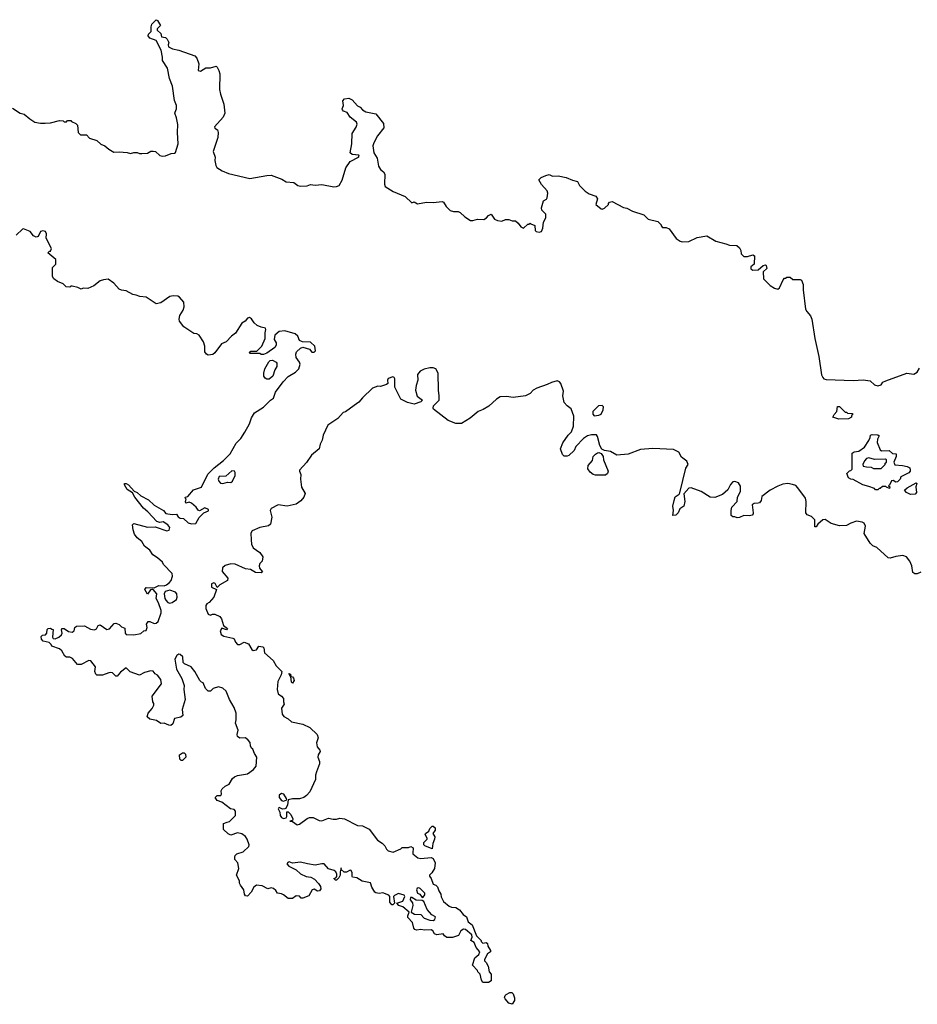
# Model space of a CAD drawing. Extents: x 1966327 to 2147849, y 395140 to 552178.
# Tile 282 of 316: x 2128360 to 2136335, y 406388 to 415137. Entities that reach past the tile are written whole.
import ezdxf

# ---------------------------------------------------------------- set-up
doc = ezdxf.new("R2010")
doc.units = 0

msp = doc.modelspace()

# ---------------------------------------------------------------- linework, layer by layer
at = {"layer": '0CON20XD'}
for points in [[(2128295, 414350), (2128365, 414305.7), (2128398.3, 414298.3), (2128450, 414255), (2128495, 414227.5), (2128545, 414217.5), (2128585, 414217.5), (2128635, 414220), (2128715, 414242.5), (2128747, 414237), (2128755, 414230), (2128775, 414230), (2128785, 414240), (2128815, 414240), (2128821.7, 414231.7), (2128860, 414215), (2128875, 414200), (2128880, 414135), (2128900, 414115), (2128955, 414112.5), (2128980, 414085), (2129045, 414062.5), (2129081.2, 414031.2), (2129116.1, 414016.1), (2129152.5, 413985), (2129195, 413960), (2129245, 413963.8), (2129315, 413956.7), (2129345, 413947.5), (2129375, 413956.7), (2129405, 413956.7), (2129425, 413947.5), (2129445, 413947.5), (2129495, 413950), (2129525, 413967.5), (2129545, 413970), (2129567, 413967), (2129605, 413930), (2129625, 413923.3), (2129655, 413927.5), (2129705, 413947.5), (2129735, 413950), (2129745, 413957.5), (2129769.2, 414035), (2129761.2, 414135), (2129766.2, 414205), (2129753.8, 414265), (2129737.5, 414305), (2129740, 414315), (2129753.8, 414345), (2129753.6, 414373.6), (2129735, 414420), (2129716.2, 414545), (2129690, 414615), (2129672.5, 414705), (2129627.5, 414775), (2129630, 414805), (2129616.7, 414865), (2129573, 414953), (2129515, 414972.5), (2129502.5, 414995), (2129503, 415007), (2129527, 415033), (2129526.7, 415075), (2129533.9, 415096.1), (2129573, 415137), (2129585, 415130), (2129610, 415085), (2129580, 415055), (2129580, 415045), (2129612.5, 415015), (2129620, 414985), (2129655, 414978.8), (2129670.8, 414965), (2129686, 414935), (2129680, 414915), (2129682.5, 414895), (2129717.7, 414877.7), (2129775, 414866), (2129917.5, 414815), (2129934.3, 414795), (2129952, 414745), (2129945.8, 414685), (2129965, 414680.8), (2130015, 414710), (2130055, 414710.6), (2130105, 414723.8), (2130115, 414713.8), (2130130, 414685), (2130136.9, 414655), (2130134.2, 414515.8), (2130144, 414475), (2130174.5, 414385), (2130182.5, 414305), (2130168, 414272), (2130091.4, 414185), (2130095, 414172.5), (2130118.8, 414158.8), (2130123.6, 414133.6), (2130120.4, 414089.6), (2130079.2, 413965), (2130095.7, 413915), (2130094.5, 413884.4), (2130102.5, 413842.5), (2130112.5, 413825), (2130157.5, 413795), (2130215, 413771.2), (2130405, 413726), (2130555, 413753.8), (2130595, 413754), (2130689.1, 413719.1), (2130727.5, 413695), (2130795, 413690), (2130832.5, 413665), (2130855, 413658.8), (2130915, 413661.2), (2130945, 413671.2), (2130985, 413668), (2131045, 413673.8), (2131151.7, 413651.7), (2131175, 413653.3), (2131197.5, 413665), (2131225, 413710), (2131258.3, 413821.7), (2131295, 413877.5), (2131370, 413915), (2131377.5, 413925), (2131371.7, 413931.7), (2131315, 413938.8), (2131296.2, 413955), (2131310, 414035), (2131313.8, 414125), (2131349.1, 414180.9), (2131357.5, 414207.5), (2131353.8, 414225), (2131295, 414270), (2131270.9, 414310.9), (2131237.5, 414325), (2131228.8, 414335), (2131226.2, 414345), (2131235.7, 414375), (2131232.1, 414415), (2131246.7, 414435), (2131285, 414440), (2131313.3, 414425), (2131360.9, 414370.9), (2131385, 414360), (2131406.2, 414336.2), (2131435, 414319.1), (2131525, 414301.4), (2131592, 414215), (2131594, 414175), (2131540, 414105), (2131505, 414042.5), (2131498, 414015), (2131506, 413955), (2131535.7, 413905.7), (2131546.7, 413835), (2131566.1, 413806.1), (2131592.5, 413785), (2131603.3, 413765), (2131600, 413675), (2131607.5, 413655), (2131679.3, 413609.3), (2131785, 413566.7), (2131845, 413510), (2131865, 413517.5), (2131895, 413500), (2131975, 413516.7), (2132035, 413511.2), (2132115, 413521.2), (2132126.7, 413515), (2132148.3, 413478.3), (2132185, 413442.5), (2132215, 413432.5), (2132255, 413432.5), (2132273, 413423), (2132313.9, 413383.9), (2132365, 413353.3), (2132385, 413352.5), (2132426, 413364), (2132485, 413361.2), (2132507.5, 413375), (2132525, 413397.5), (2132547.5, 413407.5), (2132577.5, 413365), (2132605, 413351.2), (2132643, 413347), (2132675, 413360), (2132705, 413360), (2132735, 413350), (2132765, 413350), (2132789.3, 413329.3), (2132812.5, 413295), (2132835, 413283.3), (2132875, 413320), (2132885, 413320), (2132895, 413330), (2132901.7, 413321.7), (2132938.3, 413308.3), (2132940, 413265), (2132950, 413255), (2132975, 413247.5), (2132996.2, 413255), (2133008.8, 413285), (2133013, 413337), (2133036, 413375), (2133035, 413407.5), (2133000, 413445), (2132996.7, 413465), (2133013.9, 413526.1), (2133039.3, 413540.7), (2133047, 413553), (2133053.3, 413595), (2133046.2, 413615), (2132995, 413672.5), (2132972.5, 413715), (2132993.9, 413736.1), (2133035, 413752.5), (2133065, 413762.5), (2133095, 413747.5), (2133145, 413748.8), (2133216.1, 413736.1), (2133271.2, 413711.2), (2133315, 413700), (2133333.9, 413663.9), (2133383.6, 413613.6), (2133418.3, 413588.3), (2133479.3, 413569.3), (2133492.5, 413545), (2133480, 413495), (2133525, 413457.5), (2133535, 413452.5), (2133555, 413462.5), (2133590, 413495), (2133590, 413505), (2133600, 413515), (2133625, 413522.5), (2133725, 413467.5), (2133755, 413462.5), (2133804.1, 413434.1), (2133905, 413403.3), (2133945, 413363.8), (2134030, 413345), (2134060, 413315), (2134060, 413305), (2134071.7, 413291.7), (2134105, 413290), (2134129.3, 413279.3), (2134193.6, 413193.6), (2134228.3, 413168.3), (2134245, 413162.5), (2134305, 413166.7), (2134378.3, 413201.7), (2134463.6, 413216.4), (2134545, 413167.5), (2134635, 413146.7), (2134665, 413132.5), (2134731.7, 413131.7), (2134755, 413110), (2134767, 413087), (2134770, 413055), (2134793.8, 413033.8), (2134825, 413031.2), (2134875, 413046.7), (2134888.3, 413038.3), (2134886, 412965), (2134855, 412940), (2134854.5, 412924.5), (2134875, 412910.8), (2134920, 412915), (2134965, 412953.3), (2134985, 412957.5), (2134993, 412953), (2134997.5, 412925), (2134966.7, 412895), (2134967.5, 412835), (2135027.5, 412775), (2135065, 412752.5), (2135095, 412742.5), (2135110, 412755), (2135142.5, 412825), (2135155, 412840), (2135165, 412840), (2135175, 412850), (2135205, 412850), (2135228.3, 412828.3), (2135295, 412827.5), (2135305, 412822.5), (2135321.2, 412785), (2135320, 412735), (2135341.8, 412565), (2135352.9, 412542.9), (2135385, 412506.2), (2135396.5, 412475), (2135423.5, 412303.5), (2135459.1, 412145), (2135485, 411981.2), (2135495, 411956.5), (2135505.2, 411945.2), (2135525, 411940), (2135765, 411929.6), (2135855, 411936.1), (2135915, 411928), (2135955, 411892.5), (2135985, 411883.3), (2136015, 411892.5), (2136030, 411915), (2136055, 411927.5), (2136243, 411997), (2136305, 411987.5), (2136332.5, 412005), (2136355, 412040)], [(2130171.4, 411218.6), (2130230.3, 411279.7), (2130284, 411375), (2130324.1, 411415.9), (2130359.7, 411470.3), (2130402.5, 411545), (2130420.4, 411599.5), (2130445, 411642.5), (2130527.5, 411695), (2130587.5, 411755), (2130615, 411773.3), (2130631.7, 411828.3), (2130700.9, 411919.1), (2130744.1, 411965.9), (2130811.2, 412005), (2130838.8, 412035), (2130853.3, 412075), (2130846.7, 412095), (2130816.7, 412135), (2130813.8, 412165), (2130820, 412185), (2130855, 412217.5), (2130875, 412227.5), (2130935, 412210), (2130955, 412182.5), (2130975, 412183.3), (2130986.7, 412195), (2130982.5, 412235), (2130945, 412270), (2130873, 412273), (2130847, 412287), (2130830, 412325), (2130808.8, 412345), (2130715, 412372), (2130665, 412366), (2130627.5, 412335), (2130620, 412295), (2130637.5, 412265), (2130637.5, 412245), (2130626.4, 412223.6), (2130555, 412172.5), (2130525, 412162.5), (2130505, 412162.5), (2130495, 412170), (2130405, 412170), (2130403, 412177), (2130415, 412190), (2130468.3, 412191.7), (2130510, 412235), (2130540, 412305), (2130540, 412355), (2130547.5, 412385), (2130545, 412396.7), (2130505, 412403.8), (2130470.9, 412420.9), (2130444.3, 412444.3), (2130419.6, 412479.5), (2130400.7, 412489.3), (2130385, 412483.3), (2130362.7, 412457.3), (2130335, 412440), (2130278.8, 412351.2), (2130240.9, 412325), (2130195, 412273.8), (2130154, 412256), (2130095, 412176.4), (2130075, 412162.2), (2130035, 412156), (2130020, 412165), (2130005.6, 412185), (2130004.6, 412235), (2129992, 412275), (2129955, 412333.8), (2129935, 412345.7), (2129907.3, 412347.3), (2129818.9, 412408.9), (2129779.1, 412459.1), (2129775.4, 412475.4), (2129782.2, 412507.8), (2129811.6, 412555), (2129821.8, 412585), (2129816.9, 412626.9), (2129780, 412670), (2129765, 412678.8), (2129725, 412682), (2129695, 412677.1), (2129615, 412620), (2129573, 412613), (2129485, 412672.5), (2129427, 412677), (2129395, 412690), (2129365, 412693.8), (2129305, 412728.8), (2129265, 412732.5), (2129245, 412742.5), (2129197.5, 412795), (2129145, 412830), (2129105, 412826.7), (2129075, 412816.7), (2129018.3, 412771.7), (2128965, 412747.5), (2128925, 412750), (2128905, 412742.5), (2128877, 412757), (2128825, 412770), (2128815, 412770), (2128805, 412760), (2128773, 412763), (2128745, 412790), (2128695, 412810), (2128663.6, 412833.6), (2128650, 412855), (2128650, 412935), (2128680, 412965), (2128680, 413005), (2128610, 413065), (2128625, 413080), (2128635, 413080), (2128643.3, 413105), (2128593.8, 413195), (2128597.1, 413235), (2128588.8, 413255), (2128565, 413260), (2128545, 413254.4), (2128525, 413210), (2128505, 413204.2), (2128483.3, 413215), (2128452.5, 413255), (2128395, 413278), (2128385, 413275.8), (2128328.7, 413221.3)], [(2130575, 411944), (2130555, 411944), (2130541.7, 411951.7), (2130530.3, 411970.3), (2130528.6, 411995), (2130538.5, 412035), (2130573.7, 412096.3), (2130585, 412109.2), (2130605, 412111.9), (2130638, 412095), (2130644.2, 412084.2), (2130646, 412055), (2130628, 412025), (2130609.3, 411970.7), (2130575, 411944)], [(2136365, 410227.5), (2136335, 410213.8), (2136311.7, 410211.7), (2136294.1, 410224.1), (2136286.1, 410283.9), (2136270, 410325), (2136238, 410365), (2136205, 410374.3), (2136145, 410367.5), (2136095, 410352), (2136075, 410356.2), (2135975, 410446.7), (2135941.2, 410461.2), (2135915, 410486.7), (2135862.3, 410572.3), (2135876.1, 410636.1), (2135861.7, 410661.7), (2135845, 410673.3), (2135795, 410680), (2135745, 410663.3), (2135705, 410641.2), (2135645, 410638.8), (2135570.4, 410660.5), (2135517.5, 410695), (2135495, 410692.5), (2135450, 410655), (2135435, 410630), (2135425, 410630), (2135423.6, 410693.6), (2135393.6, 410723.6), (2135355, 410737.5), (2135343.6, 410753.6), (2135347.5, 410855), (2135342, 410885), (2135275, 410978), (2135255, 410997.1), (2135226.6, 411006.6), (2135185, 411014.2), (2135140.9, 411009.1), (2135095, 410992), (2135026.7, 410955), (2134955, 410900), (2134946.7, 410865), (2134932.5, 410845), (2134920.7, 410839.3), (2134885, 410838.8), (2134867.5, 410825), (2134877.5, 410755), (2134877.5, 410745), (2134867.5, 410735), (2134845, 410727.5), (2134795, 410732.5), (2134755, 410712.5), (2134735, 410710), (2134715, 410720), (2134695, 410720), (2134681.7, 410731.7), (2134680, 410775), (2134686.7, 410805), (2134734, 410855), (2134738.1, 410895), (2134765.4, 410944.6), (2134763.2, 410993.2), (2134745, 411020), (2134715, 411034), (2134695, 411029.2), (2134675, 411007.1), (2134650.2, 410959.8), (2134605, 410918.2), (2134535, 410890), (2134494.8, 410894.8), (2134415.4, 410945), (2134325, 410975.9), (2134305, 410972.9), (2134261.2, 410925), (2134270, 410855), (2134260, 410815), (2134225, 410790), (2134210, 410755), (2134190, 410735), (2134161.7, 410731.7), (2134167.5, 410775), (2134163.6, 410813.6), (2134174.3, 410865.7), (2134185, 410897.5), (2134219.3, 410920.7), (2134226.4, 410933.6), (2134277.7, 411152.3), (2134300, 411185), (2134286.7, 411215), (2134240.9, 411250.9), (2134216.7, 411295), (2134167.7, 411317.7), (2133985, 411328), (2133875, 411317.5), (2133765, 411275.8), (2133665, 411266.2), (2133608.8, 411298.8), (2133555, 411307.5), (2133530.7, 411320.7), (2133514.3, 411354.3), (2133495, 411432.5), (2133485, 411447.5), (2133441.7, 411448.3), (2133405, 411440), (2133368.8, 411415), (2133300, 411345), (2133285, 411307.5), (2133237.5, 411265), (2133225, 411257.5), (2133198.3, 411258.3), (2133183, 411273), (2133166.2, 411325), (2133185, 411376.7), (2133234.2, 411445.8), (2133262.5, 411475), (2133280, 411525), (2133282, 411615), (2133260.3, 411680.3), (2133223.3, 411705), (2133196.4, 411736.4), (2133185.6, 411795), (2133190.5, 411835), (2133166.8, 411905), (2133155, 411917.9), (2133135, 411926.4), (2133085, 411914), (2133045, 411893.8), (2132955, 411863.3), (2132923.3, 411845), (2132895.5, 411814.5), (2132855, 411795.8), (2132745, 411780), (2132685, 411790), (2132627.5, 411785), (2132596.7, 411765), (2132527.9, 411702.1), (2132477.7, 411672.3), (2132434.2, 411655.8), (2132362.5, 411595), (2132285, 411550), (2132235, 411548), (2132166.4, 411576.4), (2132037.5, 411675), (2132032.5, 411685), (2132037.5, 411705), (2132086.7, 411755), (2132087.5, 411795), (2132080, 411845), (2132078.1, 411995), (2132058, 412035), (2132035, 412042.5), (2132005, 412042.7), (2131955, 412030.8), (2131917, 412013), (2131893.8, 411985), (2131898.8, 411935), (2131881.2, 411885), (2131876, 411845), (2131891.7, 411791.7), (2131940, 411755), (2131925, 411740), (2131865, 411720), (2131804.2, 411734.2), (2131747.5, 411765), (2131693, 411873), (2131692.5, 411945), (2131687.7, 411957.7), (2131675, 411963.3), (2131635, 411950), (2131627.5, 411935), (2131630, 411905), (2131620, 411895), (2131565, 411876.7), (2131540.7, 411879.3), (2131495, 411861.2), (2131405, 411775.8), (2131373.2, 411736.8), (2131330.9, 411709.1), (2131255, 411653.3), (2131235, 411646.7), (2131185.6, 411594.4), (2131098.8, 411535), (2131055, 411446.2), (2131048.8, 411401.2), (2131030.6, 411365), (2131022, 411325), (2130951.9, 411268.1), (2130908.3, 411201.7), (2130846.9, 411135), (2130844.6, 411125), (2130859.2, 411095), (2130853.9, 411053.9), (2130863.4, 410983.4), (2130897.7, 410927.7), (2130883.8, 410895), (2130857.6, 410862.4), (2130815, 410832), (2130735, 410813.8), (2130657.5, 410825), (2130595, 410793.8), (2130584.4, 410775), (2130601.5, 410715), (2130587, 410653), (2130570.4, 410639.5), (2130494.3, 410625.7), (2130425.7, 410594.3), (2130412.5, 410575), (2130416, 410515), (2130420.8, 410475), (2130434.2, 410445), (2130493.2, 410403.2), (2130518.8, 410365), (2130513.9, 410326.1), (2130493.8, 410305), (2130486.2, 410285), (2130491.7, 410261.7), (2130518.3, 410231.7), (2130505, 410222.5), (2130455, 410223.3), (2130411.7, 410251.7), (2130365, 410256.7), (2130275, 410300), (2130235, 410301.2), (2130185, 410287.5), (2130162.5, 410265), (2130160, 410235), (2130210, 410175), (2130207.5, 410155), (2130136.7, 410115), (2130115, 410090), (2130097.1, 410127.1), (2130085, 410133.1), (2130065.4, 410125), (2130065, 410094.4), (2130107.5, 410075), (2130084.3, 410005), (2130042.5, 409957.5), (2130021.8, 409945), (2130015, 409930), (2130014.1, 409905), (2130035, 409855.6), (2130055, 409846), (2130072.5, 409855), (2130092.5, 409855), (2130137.5, 409835), (2130153.9, 409813.9), (2130170, 409755), (2130207, 409727), (2130196.1, 409713.9), (2130155, 409730), (2130141.8, 409705), (2130149.2, 409675), (2130175, 409659.7), (2130252.5, 409642.5), (2130265, 409634), (2130277.9, 409605), (2130295, 409584.6), (2130315, 409584.6), (2130355, 409606), (2130391.4, 409591.4), (2130421.2, 409541.2), (2130435, 409530.7), (2130463.8, 409536.2), (2130485, 409568.8), (2130520, 409565), (2130528, 409555), (2130535, 409511.2), (2130611.7, 409441.7), (2130637.5, 409395), (2130690, 409345), (2130683.3, 409315), (2130653.5, 409256.5), (2130648.8, 409185), (2130656.7, 409146.7), (2130686.7, 409125), (2130702.5, 409105), (2130702.5, 409075), (2130710, 409055), (2130685, 409020), (2130691.4, 408965), (2130708, 408945), (2130745.5, 408925.5), (2130775, 408896.2), (2130875, 408877.1), (2130938.3, 408848.3), (2131003.8, 408785), (2131011.2, 408755), (2130998.3, 408711.7), (2131002.5, 408675), (2131027.1, 408647.1), (2131030, 408635), (2131012.5, 408605), (2131008.2, 408585), (2131024.4, 408545), (2131023.1, 408525), (2130996.1, 408453.9)], [(2133465, 411617.5), (2133505, 411622.5), (2133525, 411632.5), (2133545, 411670), (2133546.4, 411696.4), (2133535, 411707.5), (2133503.9, 411706.1), (2133453.3, 411655), (2133453, 411633), (2133465, 411617.5)], [(2135637, 411587), (2135583.6, 411603.6), (2135595, 411630), (2135620, 411655), (2135625, 411700), (2135645, 411700), (2135695, 411650), (2135705, 411650), (2135715, 411640), (2135758.3, 411638.3), (2135760, 411625), (2135751.7, 411618.3), (2135750, 411605), (2135725, 411590), (2135637, 411587)], [(2135985, 410960), (2135965, 410960), (2135955, 410970), (2135905, 410990), (2135850, 411005), (2135765, 411052.5), (2135743, 411053), (2135722.5, 411065), (2135710, 411105), (2135731.7, 411128.3), (2135745, 411130), (2135757, 411143), (2135757.5, 411285), (2135773.6, 411296.4), (2135815, 411302.5), (2135865, 411337.5), (2135903.6, 411396.4), (2135917.5, 411425), (2135920, 411445), (2135935, 411450), (2135985, 411447.5), (2135995, 411440), (2135982, 411408), (2135979.6, 411379.5), (2136005, 411313.8), (2136016, 411306), (2136085, 411310), (2136115, 411282.5), (2136148.3, 411278.3), (2136147.5, 411255), (2136127.5, 411205), (2136135, 411180), (2136203.6, 411176.4), (2136245, 411167.5), (2136267.5, 411155), (2136272.5, 411135), (2136272.5, 411125), (2136258.3, 411111.7), (2136190, 411075), (2136182.5, 411055), (2136158.3, 411031.7), (2136145, 411027.5), (2136121.7, 411041.7), (2136105, 411040), (2136088.3, 411001.7), (2136080, 410995), (2136090, 410985), (2136088.3, 410971.7), (2136061.7, 410981.7), (2136055, 410990), (2136025, 410990), (2136005, 410970), (2135995, 410970), (2135985, 410960)], [(2133565, 411090), (2133475, 411090), (2133456.1, 411096.1), (2133427.3, 411117.3), (2133406.7, 411145), (2133410, 411175), (2133449.7, 411220.3), (2133456.2, 411255), (2133475, 411276.7), (2133495, 411287.5), (2133505, 411290), (2133525, 411282.5), (2133542.5, 411255), (2133547.5, 411225), (2133587.5, 411125), (2133582.5, 411105), (2133565, 411090)], [(2136015, 411150), (2136050, 411185), (2136050, 411195), (2136060, 411205), (2136060, 411225), (2136051.7, 411231.7), (2135955, 411230), (2135905, 411243.3), (2135885, 411236.7), (2135865, 411217.5), (2135850, 411185), (2135855, 411170), (2135885, 411162.5), (2135925, 411160), (2135945, 411150), (2136015, 411150)], [(2130996.1, 408453.9), (2130987.5, 408425), (2130987.5, 408385), (2130937.5, 408275), (2130907.7, 408242.3), (2130884, 408226), (2130846.1, 408213.9), (2130785, 408213.8), (2130746.7, 408203.3), (2130738.8, 408161.2), (2130723.3, 408126.7), (2130716.7, 408123.3), (2130695, 408122.9), (2130665, 408136.5), (2130658.7, 408131.3), (2130655.6, 408125), (2130671.1, 408095), (2130673.9, 408063.9), (2130685, 408048.9), (2130705, 408039.4), (2130726.7, 408043.3), (2130734, 408056), (2130733.6, 408096.4), (2130745, 408097.5), (2130770, 408075), (2130786.7, 408035), (2130785, 408020), (2130760, 408015), (2130785, 408012.5), (2130825, 407983.8), (2130845, 407988.8), (2130915, 408040), (2130935, 408047.5), (2130967, 408047), (2131022, 408022), (2131045, 408019.2), (2131105, 408041.2), (2131145, 408033.8), (2131175, 408033.3), (2131205, 408042.5), (2131246.4, 408036.4), (2131360, 407975), (2131405, 407972.5), (2131465, 407942.5), (2131540, 407845), (2131580.7, 407820.7), (2131605, 407796.7), (2131619.2, 407765), (2131635, 407750), (2131679.3, 407740.7), (2131745, 407770), (2131758.3, 407781.7), (2131815, 407780), (2131835, 407790), (2131857, 407777), (2131851.7, 407731.7), (2131853.3, 407723.3), (2131898.3, 407688.3), (2131925, 407682.5), (2132015, 407692.5), (2132033, 407683), (2132050, 407645), (2132046, 407595), (2132022.5, 407555), (2132000, 407535), (2132000, 407525), (2132016.7, 407505), (2132033.3, 407455), (2132056.2, 407446.2), (2132070.7, 407430.7), (2132083.3, 407395), (2132102.5, 407365), (2132103.6, 407343.6), (2132125, 407300), (2132175, 407260), (2132195, 407250), (2132235, 407247.5), (2132266.4, 407226.4), (2132300, 407185), (2132330, 407165), (2132345, 407120), (2132380, 407095), (2132420, 406995), (2132460, 406955), (2132460, 406945), (2132475, 406930), (2132505, 406937.5), (2132517, 406927), (2132520, 406905), (2132542.5, 406865), (2132542.5, 406855), (2132517.5, 406835), (2132490, 406785), (2132490, 406775), (2132505, 406760), (2132522.5, 406725), (2132530, 406675), (2132550, 406655), (2132550, 406595), (2132525, 406580), (2132475, 406580), (2132463, 406603), (2132450, 406655), (2132430, 406675), (2132428.3, 406688.3), (2132382.5, 406735), (2132405, 406800), (2132439.3, 406830.7), (2132447.5, 406855), (2132415, 406892.5), (2132397.3, 406937.3), (2132368.8, 406955), (2132380, 406985), (2132377.5, 407005), (2132320.8, 407050.8), (2132303.9, 407056.1), (2132278.3, 407041.7), (2132260, 407000), (2132205, 406981.2), (2132155, 406980.5), (2132133.3, 406995), (2132122.5, 407012.5), (2132065, 407005.8), (2132046.2, 407015), (2132030, 407040), (2132015, 407049.2), (2131955.8, 407045.8), (2131925, 407052.5), (2131885, 407047.5), (2131871.7, 407051.7), (2131862.5, 407065), (2131850, 407115), (2131808.3, 407158.3), (2131807.5, 407175), (2131820, 407205), (2131765, 407252.5), (2131730, 407265), (2131710, 407285), (2131765, 407303.3), (2131782.5, 407345), (2131777, 407357), (2131725, 407372.5), (2131690, 407355), (2131680, 407345), (2131690, 407285), (2131675, 407270), (2131665, 407272.5), (2131647.5, 407295), (2131650, 407345), (2131638.3, 407358.3), (2131585, 407377.5), (2131555, 407372.5), (2131525, 407376.7), (2131514.2, 407384.2), (2131489.3, 407429.3), (2131476.7, 407466.7), (2131402.7, 407482.7), (2131355, 407510), (2131317, 407517), (2131312.5, 407522.5), (2131314, 407555), (2131305, 407577.5), (2131295, 407580), (2131265, 407562.5), (2131243.1, 407563.1), (2131217.5, 407585), (2131215, 407600), (2131206.2, 407565), (2131207.5, 407535), (2131195, 407510), (2131175, 407490), (2131165, 407490), (2131150, 407505), (2131168.3, 407511.7), (2131177, 407523), (2131177.5, 407545), (2131168.8, 407565), (2131155, 407576.7), (2131105, 407590), (2131066.1, 407636.1), (2131045, 407636.7), (2130985, 407622.5), (2130916.2, 407636.2), (2130855, 407651.2), (2130785, 407642.5), (2130755, 407652.5), (2130741.7, 407648.3), (2130732.5, 407635), (2130750, 407615), (2130815, 407583.3), (2130855, 407546.7), (2130905, 407522.5), (2130946.4, 407516.4), (2130979.3, 407499.3), (2131015, 407462.5), (2131032, 407435), (2131035.7, 407415), (2131025, 407396.2), (2131005, 407393.8), (2130975, 407410), (2130957.5, 407405), (2130929.6, 407350.5), (2130875, 407330), (2130861.7, 407331.7), (2130847, 407347), (2130815, 407350), (2130785, 407327.5), (2130745, 407327.5), (2130705, 407360), (2130685, 407370), (2130650, 407375), (2130635, 407400), (2130615, 407417.5), (2130595, 407422.5), (2130565, 407412.5), (2130515, 407440), (2130465, 407447.5), (2130440.7, 407429.3), (2130416.1, 407383.9), (2130385, 407347.5), (2130365, 407350), (2130357, 407367), (2130352.5, 407405), (2130322.5, 407445), (2130312.5, 407465), (2130312.5, 407485), (2130287.5, 407535), (2130307.5, 407595), (2130297.5, 407645), (2130270, 407675), (2130270, 407695), (2130275, 407710), (2130290, 407725), (2130346.4, 407743.6), (2130395, 407790), (2130397.5, 407805), (2130380, 407855), (2130365, 407877.5), (2130335, 407902.5), (2130295, 407910), (2130235, 407890), (2130211.7, 407901.7), (2130171.7, 407941.7), (2130170, 407995), (2130203, 408007), (2130225, 408012.5), (2130276.1, 408063.9), (2130277.5, 408105), (2130265, 408117.5), (2130233.9, 408123.9), (2130155, 408182.5), (2130115, 408197.5), (2130097.5, 408225), (2130115, 408242.5), (2130146.4, 408243.6), (2130152.5, 408255), (2130150, 408285), (2130157.7, 408302.3), (2130184.2, 408325.8), (2130220, 408345), (2130252, 408395), (2130269.7, 408410.3), (2130295, 408422), (2130382.5, 408435), (2130436.2, 408475), (2130460, 408505), (2130467.5, 408585), (2130447.5, 408615), (2130432.5, 408655), (2130420, 408665), (2130410, 408685), (2130406.2, 408715), (2130391.2, 408735), (2130365, 408756), (2130315, 408753.3), (2130296.4, 408766.4), (2130293.6, 408783.6), (2130302, 408825), (2130276.2, 408885), (2130283.6, 408916.4), (2130283.8, 408975), (2130265, 409026.2), (2130224.2, 409095), (2130195, 409169.2), (2130165, 409195.8), (2130125, 409210), (2130080, 409195), (2130055, 409170), (2130035, 409170), (2130010, 409195), (2129990, 409245), (2129975, 409250), (2129960, 409265), (2129916.1, 409346.1), (2129882.5, 409385), (2129825, 409412.5), (2129813.6, 409423.6), (2129810, 409475), (2129785, 409496.2), (2129775, 409497.5), (2129755, 409486.7), (2129738.6, 409455), (2129752, 409365), (2129801.7, 409281.7), (2129821.7, 409221.7), (2129817.5, 409185), (2129830, 409095), (2129803.9, 409006.1), (2129810, 408955), (2129791.7, 408938.3), (2129735, 408927.5), (2129719.6, 408880.5), (2129703.8, 408866.2), (2129685, 408868), (2129645, 408886.2), (2129615, 408883.8), (2129575, 408910), (2129515, 408922.5), (2129493, 408943), (2129502.5, 408975), (2129536.7, 409015), (2129552.5, 409045), (2129551.7, 409061.7), (2129542.5, 409075), (2129537.5, 409125), (2129618.8, 409235), (2129613.3, 409275), (2129585, 409313.3), (2129564.2, 409324.2), (2129545, 409346.7), (2129525, 409351.2), (2129470, 409335), (2129425, 409313.3), (2129341.7, 409341.7), (2129305, 409377.5), (2129255, 409340), (2129225, 409303.3), (2129213.9, 409303.9), (2129185, 409333.3), (2129166.4, 409336.4), (2129151.7, 409331.7), (2129095, 409313.3), (2129045, 409312.5), (2129035, 409320), (2129026.7, 409345), (2129032.5, 409385), (2128990.7, 409440.7), (2128975, 409443.3), (2128905, 409406.2), (2128875, 409407.5), (2128830.5, 409460.5), (2128805, 409471.2), (2128775, 409473.3), (2128762.3, 409482.3), (2128735, 409527.5), (2128715, 409547.5), (2128645, 409570), (2128640, 409585), (2128621.7, 409601.7), (2128570, 409615), (2128553.3, 409633.3), (2128550, 409655), (2128563, 409667), (2128588.3, 409671.7), (2128600, 409685), (2128603, 409717), (2128611.7, 409728.3), (2128635, 409730), (2128645, 409720), (2128658.3, 409718.3), (2128650.7, 409650.7), (2128658.8, 409638.8), (2128675, 409636), (2128709.1, 409650.9), (2128730.7, 409669.3), (2128737.5, 409685), (2128730, 409715), (2128733.8, 409726.2), (2128755, 409726.2), (2128795, 409700), (2128825, 409693.8), (2128842.5, 409705), (2128850, 409735), (2128865, 409747.5), (2128935, 409751.2), (2128990.5, 409720.5), (2129025, 409713.8), (2129042.5, 409725), (2129057, 409753), (2129075, 409760), (2129135, 409717.5), (2129157.5, 409725), (2129199.3, 409770.7), (2129215, 409773.3), (2129243.6, 409763.6), (2129265, 409742.5), (2129295, 409730), (2129297.5, 409685), (2129305, 409672.5), (2129375, 409670), (2129435, 409682.5), (2129463, 409707), (2129485, 409710), (2129492.5, 409735), (2129486.7, 409765), (2129501.4, 409788.6), (2129515, 409790), (2129555, 409771.2), (2129573, 409773), (2129590.7, 409789.3), (2129617.5, 409865), (2129617, 409887), (2129593.3, 409955), (2129572.5, 409995), (2129579.2, 410035), (2129545, 410072.5), (2129535, 410073.3), (2129520.7, 410069.3), (2129495, 410032.5), (2129472.5, 410075), (2129485, 410090), (2129555, 410087.5), (2129595, 410108.8), (2129644.1, 410105.9), (2129663.3, 410115), (2129691.2, 410135), (2129706, 410155), (2129718.3, 410191.7), (2129714, 410215), (2129638.8, 410295), (2129627.7, 410317.7), (2129585, 410356.2), (2129542.3, 410382.3), (2129515, 410423.3), (2129468.3, 410458.3), (2129445, 410498.8), (2129402.7, 410532.7), (2129380, 410565), (2129366.7, 410605), (2129362.5, 410647.5), (2129375, 410660), (2129495, 410626.7), (2129565, 410631.2), (2129666.1, 410593.9), (2129689.3, 410600.7), (2129693.3, 410625), (2129675, 410648.8), (2129635, 410673.8), (2129605, 410670), (2129579.3, 410679.3), (2129497.5, 410765), (2129460, 410795), (2129382.5, 410895), (2129363, 410933), (2129315, 410962.5), (2129290, 411005), (2129290, 411015), (2129305, 411016.7), (2129327.5, 411005), (2129377.5, 410947.5), (2129405, 410936.2), (2129435.8, 410905.8), (2129505, 410870.8), (2129553.7, 410823.7), (2129636.2, 410776.2), (2129659.1, 410749.1), (2129715, 410738.8), (2129751.7, 410741.7), (2129769.2, 410719.2), (2129785, 410708.8), (2129815, 410703.3), (2129857.2, 410667.2), (2129886.7, 410656.7), (2129925, 410660), (2129955, 410712.9), (2129995, 410756.2), (2130037.7, 410772.3), (2130037.5, 410785), (2130005, 410800), (2129956.4, 410773.6), (2129945, 410778.1), (2129927.3, 410805), (2129885, 410841.4), (2129865, 410850), (2129835, 410840), (2129832.5, 410855), (2129840, 410875), (2129831.7, 410881.7), (2129830, 410895), (2129855, 410900), (2129905, 410960), (2129975, 410983.3), (2130032.3, 411097.7), (2130087.5, 411155), (2130171.4, 411218.6)], [(2130165, 411014.4), (2130205, 411026.7), (2130235, 411025.8), (2130250, 411035), (2130274.4, 411085.6), (2130274.4, 411114.4), (2130267.1, 411125), (2130245, 411129.4), (2130190, 411080), (2130132.2, 411077.8), (2130122, 411055), (2130128, 411035), (2130145, 411018), (2130165, 411014.4)], [(2136275, 410917.5), (2136240, 410935), (2136222.5, 410955), (2136243.9, 410976.1), (2136325, 411020), (2136330, 411015), (2136322.5, 410985), (2136327.5, 410935), (2136315, 410920), (2136275, 410917.5)], [(2129695, 409953.3), (2129715, 409959.4), (2129752.9, 409985), (2129760.1, 410005), (2129755.1, 410035.1), (2129745, 410049.8), (2129695, 410066.6), (2129653.5, 410056.5), (2129644.6, 410035), (2129650, 409995), (2129658.1, 409978.1), (2129675, 409959.4), (2129695, 409953.3)], [(2130785, 409240), (2130775, 409250), (2130770, 409300), (2130765, 409300), (2130752.5, 409327.5), (2130765, 409320), (2130770, 409300), (2130785, 409297.5), (2130792.5, 409285), (2130797.5, 409265), (2130785, 409240)], [(2129805, 408553.3), (2129793.9, 408553.9), (2129783.3, 408565), (2129780, 408605), (2129805, 408622.5), (2129821.7, 408621.7), (2129831.7, 408611.7), (2129837.5, 408585), (2129805, 408553.3)], [(2130705, 408193.1), (2130732.5, 408205), (2130730, 408215), (2130707.9, 408255), (2130685, 408261.8), (2130665.6, 408245), (2130665.5, 408225.5), (2130685, 408198), (2130705, 408193.1)], [(2132025, 407770), (2131960, 407795), (2131950, 407805), (2131950, 407825), (2131980, 407855), (2131980, 407865), (2131962.5, 407895), (2131966.7, 407905), (2131995, 407927.5), (2132005, 407950), (2132025, 407970), (2132035, 407970), (2132050, 407955), (2132050, 407935), (2132030, 407905), (2132047, 407877), (2132046.7, 407855), (2132030, 407815), (2132025, 407770)], [(2131935, 407336.2), (2131945, 407340), (2131960, 407360), (2131960, 407375), (2131917.8, 407417.8), (2131905, 407422.1), (2131891.9, 407418.1), (2131886.2, 407405), (2131894.5, 407374.4), (2131915.4, 407365.5), (2131935, 407336.2)], [(2132035, 407132.5), (2132049.7, 407140.3), (2132055.7, 407165), (2132022.6, 407182.6), (2131980.8, 407230.8), (2131949.6, 407299.6), (2131935, 407310), (2131883.6, 407313.6), (2131845, 407336.2), (2131833.3, 407336.7), (2131828.8, 407315), (2131848.5, 407288.5), (2131854.2, 407265), (2131837.5, 407205), (2131867.8, 407187.8), (2131925, 407186), (2131955, 407154.3), (2132005, 407134.4), (2132035, 407132.5)], [(2132735, 406387.5), (2132705, 406397.5), (2132672.5, 406435), (2132668.3, 406448.3), (2132672.5, 406465), (2132682.5, 406475), (2132715, 406492.5), (2132731.7, 406491.7), (2132745, 406480), (2132756.7, 406445), (2132755, 406420), (2132735, 406387.5)]]:
    msp.add_lwpolyline(points, dxfattribs=at)

doc.saveas('drawing.dxf')
